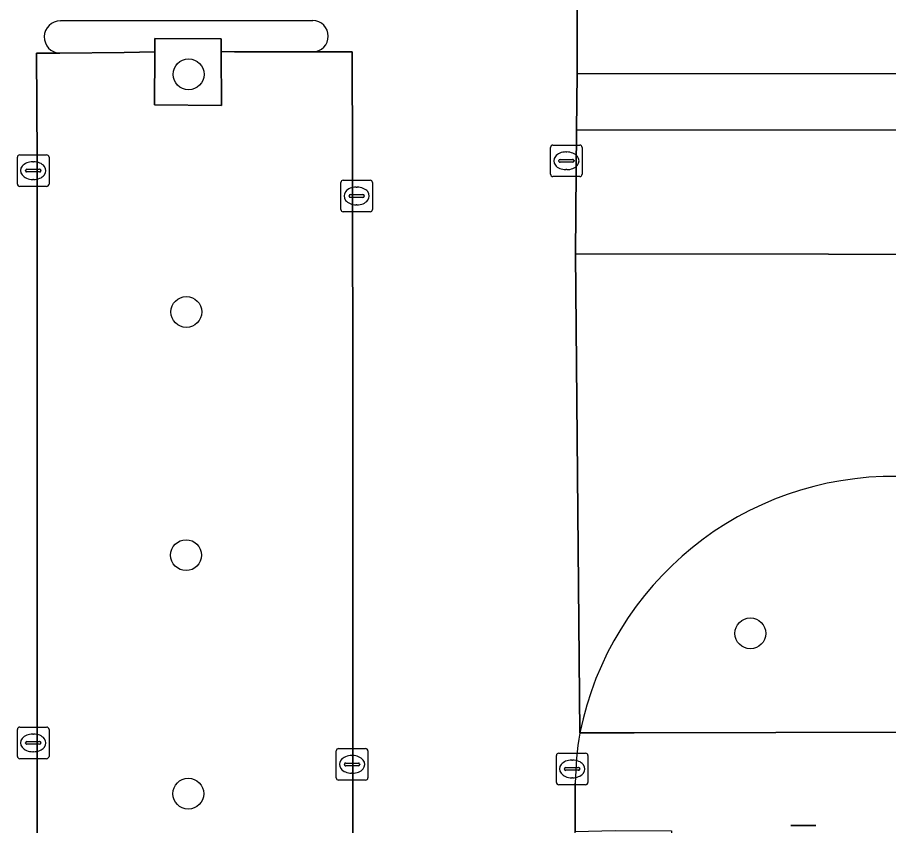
# Model space of a CAD drawing. Extents: x 161477 to 163040, y 383680 to 384871.
# Drawn here: x 161920.24 to 161947.84, y 384486.99 to 384512.6 of the extents above; entities that cross this region are included whole.
import ezdxf

# ---------------------------------------------------------------- set-up
doc = ezdxf.new("R2010")
doc.units = 0
for name, color, linetype in [('IMGEO_Berm_groen', 7, 'Continuous'), ('IMGEO_Boom', 7, 'Continuous'), ('IMGEO_Groenvoorziening', 7, 'Continuous'), ('IMGEO_Kolk', 7, 'Continuous'), ('IMGEO_Lichtmast', 7, 'Continuous'), ('IMGEO_Parkeervlak_open', 7, 'Continuous'), ('IMGEO_Rijbaan_lokaal_open', 7, 'Continuous'), ('IMGEO_Verkeerseiland_open', 7, 'Continuous'), ('IMGEO_Voetpad_open', 7, 'Continuous')]:
    doc.layers.add(name, color=color, linetype=linetype)

msp = doc.modelspace()

# ---------------------------------------------------------------- linework, layer by layer
at = {"layer": 'IMGEO_Berm_groen'}
msp.add_lwpolyline([(161961.96, 384509.039), (161937.954, 384509.03), (161937.923, 384505.111), (161961.983, 384505.077)], close=True, dxfattribs=at)
at = {"layer": 'IMGEO_Boom'}
for centre in [(161925.66, 384510.8), (161925.59, 384503.27), (161925.58, 384495.56), (161943.46, 384493.08), (161925.65, 384488)]:
    msp.add_circle(centre, 0.489, dxfattribs=at)
at = {"layer": 'IMGEO_Groenvoorziening'}
for points in [[(161937.961, 384518.361), (161937.968, 384510.812), (161961.966, 384510.838), (161961.955, 384518.601)], [(161938.058, 384489.924), (161939.779, 384489.928), (161957.717, 384489.973), (161957.717, 384490.392), (161957.723, 384494.232)]]:
    msp.add_lwpolyline(points, dxfattribs=at)
msp.add_lwpolyline([(161926.696, 384511.519), (161926.695, 384511.925), (161924.595, 384511.941), (161924.592, 384511.508), (161924.58, 384509.832), (161926.702, 384509.814)], close=True, dxfattribs=at)
msp.add_arc((161947.994, 384487.921), 10.136, 89.2776, 168.6008, dxfattribs=at)
at = {"layer": 'IMGEO_Kolk'}
for p, q in [((161937.13, 384507.633), (161937.13, 384508.485)), ((161937.205, 384508.559), (161938.057, 384508.559)), ((161938.131, 384508.485), (161938.131, 384507.633)), ((161920.237, 384507.322), (161920.237, 384508.174)), ((161920.312, 384508.248), (161921.164, 384508.248)), ((161921.238, 384508.174), (161921.238, 384507.322)), ((161937.432, 384508.102), (161937.83, 384508.102)), ((161937.618, 384508.339), (161937.643, 384508.339)), ((161920.725, 384508.028), (161920.75, 384508.028)), ((161937.389, 384508.053), (161937.389, 384508.065)), ((161937.827, 384508.016), (161937.429, 384508.016)), ((161937.873, 384508.065), (161937.873, 384508.053)), ((161920.496, 384507.742), (161920.496, 384507.754)), ((161920.934, 384507.705), (161920.536, 384507.705)), ((161920.539, 384507.791), (161920.937, 384507.791)), ((161920.98, 384507.754), (161920.98, 384507.742)), ((161938.057, 384507.559), (161937.205, 384507.559)), ((161937.641, 384507.779), (161937.616, 384507.779)), ((161920.748, 384507.468), (161920.723, 384507.468)), ((161930.485, 384506.518), (161930.485, 384507.37)), ((161930.56, 384507.444), (161931.412, 384507.444)), ((161931.486, 384507.37), (161931.486, 384506.518)), ((161921.164, 384507.248), (161920.312, 384507.248)), ((161930.787, 384506.987), (161931.185, 384506.987)), ((161930.973, 384507.224), (161930.998, 384507.224)), ((161930.744, 384506.938), (161930.744, 384506.95)), ((161931.182, 384506.901), (161930.784, 384506.901)), ((161931.228, 384506.95), (161931.228, 384506.938)), ((161931.412, 384506.444), (161930.56, 384506.444)), ((161930.996, 384506.664), (161930.971, 384506.664)), ((161920.237, 384489.184), (161920.237, 384490.036)), ((161920.312, 384490.11), (161921.164, 384490.11)), ((161920.725, 384489.89), (161920.75, 384489.89)), ((161921.238, 384490.036), (161921.238, 384489.184)), ((161920.496, 384489.604), (161920.496, 384489.616)), ((161920.539, 384489.653), (161920.937, 384489.653)), ((161920.98, 384489.616), (161920.98, 384489.604)), ((161920.934, 384489.567), (161920.536, 384489.567)), ((161920.748, 384489.33), (161920.723, 384489.33)), ((161930.34, 384488.503), (161930.34, 384489.355)), ((161930.415, 384489.429), (161931.267, 384489.429)), ((161931.341, 384489.355), (161931.341, 384488.503)), ((161921.164, 384489.11), (161920.312, 384489.11)), ((161930.828, 384489.209), (161930.853, 384489.209)), ((161937.313, 384488.358), (161937.313, 384489.21)), ((161937.388, 384489.284), (161938.24, 384489.284)), ((161937.801, 384489.064), (161937.826, 384489.064)), ((161938.314, 384489.21), (161938.314, 384488.358)), ((161930.599, 384488.923), (161930.599, 384488.935)), ((161931.037, 384488.886), (161930.639, 384488.886)), ((161930.642, 384488.972), (161931.04, 384488.972)), ((161931.083, 384488.935), (161931.083, 384488.923)), ((161937.572, 384488.778), (161937.572, 384488.79)), ((161937.615, 384488.827), (161938.013, 384488.827)), ((161938.056, 384488.79), (161938.056, 384488.778)), ((161930.851, 384488.649), (161930.826, 384488.649)), ((161938.01, 384488.741), (161937.612, 384488.741)), ((161937.824, 384488.504), (161937.799, 384488.504)), ((161931.267, 384488.429), (161930.415, 384488.429)), ((161938.24, 384488.284), (161937.388, 384488.284))]:
    msp.add_line(p, q, dxfattribs=at)
for points in [[(161937.13, 384507.633), (161937.13, 384508.485)], [(161937.205, 384508.559), (161938.057, 384508.559)], [(161938.131, 384508.485), (161938.131, 384507.633)], [(161920.237, 384507.322), (161920.237, 384508.174)], [(161920.312, 384508.248), (161921.164, 384508.248)], [(161921.238, 384508.174), (161921.238, 384507.322)], [(161938.057, 384507.559), (161937.205, 384507.559)], [(161930.485, 384506.518), (161930.485, 384507.37)], [(161930.56, 384507.444), (161931.412, 384507.444)], [(161931.486, 384507.37), (161931.486, 384506.518)], [(161921.164, 384507.248), (161920.312, 384507.248)], [(161931.412, 384506.444), (161930.56, 384506.444)], [(161920.237, 384489.184), (161920.237, 384490.036)], [(161920.312, 384490.11), (161921.164, 384490.11)], [(161921.238, 384490.036), (161921.238, 384489.184)], [(161930.34, 384488.503), (161930.34, 384489.355)], [(161930.415, 384489.429), (161931.267, 384489.429)], [(161931.341, 384489.355), (161931.341, 384488.503)], [(161921.164, 384489.11), (161920.312, 384489.11)], [(161937.313, 384488.358), (161937.313, 384489.21)], [(161937.388, 384489.284), (161938.24, 384489.284)], [(161938.314, 384489.21), (161938.314, 384488.358)], [(161931.267, 384488.429), (161930.415, 384488.429)], [(161938.24, 384488.284), (161937.388, 384488.284)]]:
    msp.add_lwpolyline(points, dxfattribs=at)
for centre, radius, start, end in [((161937.207, 384508.483), 0.0765, 91.552, 178.448), ((161937.207, 384508.483), 0.0765, 91.552, 178.448), ((161938.055, 384508.483), 0.0765, 1.552, 88.448), ((161938.055, 384508.483), 0.0765, 1.552, 88.448), ((161920.314, 384508.172), 0.0765, 91.552, 178.448), ((161920.314, 384508.172), 0.0765, 91.552, 178.448), ((161921.162, 384508.172), 0.0765, 1.552, 88.448), ((161921.162, 384508.172), 0.0765, 1.552, 88.448), ((161937.429, 384508.062), 0.0403, 85.8775, 175.7526), ((161937.834, 384508.064), 0.0386, 1.7309, 96.639), ((161937.426, 384508.052), 0.0366, 178.938, 274.7102), ((161937.83, 384508.059), 0.043, 264.8664, 352.4533), ((161920.536, 384507.751), 0.0403, 85.8775, 175.7526), ((161920.533, 384507.741), 0.0366, 178.938, 274.7102), ((161920.937, 384507.748), 0.043, 264.8664, 352.4533), ((161920.941, 384507.753), 0.0386, 1.7309, 96.639), ((161937.207, 384507.635), 0.0765, 181.552, 268.448), ((161937.207, 384507.635), 0.0765, 181.552, 268.448), ((161938.055, 384507.635), 0.0765, 271.552, 358.448), ((161938.055, 384507.635), 0.0765, 271.552, 358.448), ((161920.314, 384507.324), 0.0765, 181.552, 268.448), ((161920.314, 384507.324), 0.0765, 181.552, 268.448), ((161921.162, 384507.324), 0.0765, 271.552, 358.448), ((161921.162, 384507.324), 0.0765, 271.552, 358.448), ((161930.562, 384507.368), 0.0765, 91.552, 178.448), ((161930.562, 384507.368), 0.0765, 91.552, 178.448), ((161931.41, 384507.368), 0.0765, 1.552, 88.448), ((161931.41, 384507.368), 0.0765, 1.552, 88.448), ((161930.784, 384506.947), 0.0403, 85.8775, 175.7526), ((161931.189, 384506.949), 0.0386, 1.7309, 96.639), ((161930.781, 384506.937), 0.0366, 178.938, 274.7102), ((161931.185, 384506.944), 0.043, 264.8664, 352.4533), ((161930.562, 384506.52), 0.0765, 181.552, 268.448), ((161930.562, 384506.52), 0.0765, 181.552, 268.448), ((161931.41, 384506.52), 0.0765, 271.552, 358.448), ((161931.41, 384506.52), 0.0765, 271.552, 358.448), ((161920.314, 384490.034), 0.0765, 91.552, 178.448), ((161920.314, 384490.034), 0.0765, 91.552, 178.448), ((161921.162, 384490.034), 0.0765, 1.552, 88.448), ((161921.162, 384490.034), 0.0765, 1.552, 88.448), ((161920.536, 384489.613), 0.0403, 85.8775, 175.7526), ((161920.533, 384489.603), 0.0366, 178.938, 274.7102), ((161920.937, 384489.61), 0.043, 264.8664, 352.4533), ((161920.941, 384489.615), 0.0386, 1.7309, 96.639), ((161930.417, 384489.353), 0.0765, 91.552, 178.448), ((161930.417, 384489.353), 0.0765, 91.552, 178.448), ((161931.265, 384489.353), 0.0765, 1.552, 88.448), ((161931.265, 384489.353), 0.0765, 1.552, 88.448), ((161920.314, 384489.186), 0.0765, 181.552, 268.448), ((161920.314, 384489.186), 0.0765, 181.552, 268.448), ((161921.162, 384489.186), 0.0765, 271.552, 358.448), ((161921.162, 384489.186), 0.0765, 271.552, 358.448), ((161937.39, 384489.208), 0.0765, 91.552, 178.448), ((161937.39, 384489.208), 0.0765, 91.552, 178.448), ((161938.238, 384489.208), 0.0765, 1.552, 88.448), ((161938.238, 384489.208), 0.0765, 1.552, 88.448), ((161930.639, 384488.932), 0.0403, 85.8775, 175.7526), ((161930.636, 384488.922), 0.0366, 178.938, 274.7102), ((161931.04, 384488.929), 0.043, 264.8664, 352.4533), ((161931.044, 384488.934), 0.0386, 1.7309, 96.639), ((161937.612, 384488.787), 0.0403, 85.8775, 175.7526), ((161937.609, 384488.777), 0.0366, 178.938, 274.7102), ((161938.013, 384488.784), 0.043, 264.8664, 352.4533), ((161938.017, 384488.789), 0.0386, 1.7309, 96.639), ((161930.417, 384488.505), 0.0765, 181.552, 268.448), ((161930.417, 384488.505), 0.0765, 181.552, 268.448), ((161931.265, 384488.505), 0.0765, 271.552, 358.448), ((161931.265, 384488.505), 0.0765, 271.552, 358.448), ((161937.39, 384488.36), 0.0765, 181.552, 268.448), ((161937.39, 384488.36), 0.0765, 181.552, 268.448), ((161938.238, 384488.36), 0.0765, 271.552, 358.448), ((161938.238, 384488.36), 0.0765, 271.552, 358.448)]:
    msp.add_arc(centre, radius, start, end, dxfattribs=at)
for centre, major_axis, ratio, start_param, end_param in [((161937.617, 384508.059), (-0.387, 0.002), 0.722429, 4.712389, 7.853982), ((161937.642, 384508.059), (-0.39, 0.002), 0.717154, 1.570796, 4.712389), ((161920.724, 384507.748), (-0.387, 0.002), 0.722429, 4.712389, 7.853982), ((161920.749, 384507.748), (-0.39, 0.002), 0.717154, 1.570796, 4.712389), ((161930.972, 384506.944), (-0.387, 0.002), 0.722429, 4.712389, 7.853982), ((161930.997, 384506.944), (-0.39, 0.002), 0.717154, 1.570796, 4.712389), ((161920.724, 384489.61), (-0.387, 0.002), 0.722429, 4.712389, 7.853982), ((161920.749, 384489.61), (-0.39, 0.002), 0.717154, 1.570796, 4.712389), ((161930.827, 384488.929), (-0.387, 0.002), 0.722429, 4.712389, 7.853982), ((161930.852, 384488.929), (-0.39, 0.002), 0.717154, 1.570796, 4.712389), ((161937.8, 384488.784), (-0.387, 0.002), 0.722429, 4.712389, 7.853982), ((161937.825, 384488.784), (-0.39, 0.002), 0.717154, 1.570796, 4.712389)]:
    msp.add_ellipse(centre, major_axis=major_axis, ratio=ratio, start_param=start_param, end_param=end_param, dxfattribs=at)
at = {"layer": 'IMGEO_Lichtmast'}
for p, q in [((161944.745, 384486.99), (161945.535, 384486.99)), ((161945.535, 384486.99), (161944.745, 384486.99))]:
    msp.add_line(p, q, dxfattribs=at)
at = {"layer": 'IMGEO_Parkeervlak_open'}
for points in [[(161930.861, 384500), (161930.859, 384508.121), (161930.842, 384511.509), (161929.601, 384511.509), (161927.115, 384511.518), (161926.696, 384511.519), (161926.702, 384509.814), (161924.58, 384509.832), (161924.592, 384511.508), (161923.615, 384511.496), (161921.581, 384511.473), (161920.843, 384511.473), (161920.864, 384508.144), (161920.865, 384500), (161920.866, 384488.103), (161920.914, 384468.64)], [(161930.904, 384468.594), (161930.863, 384488.175), (161930.861, 384500)]]:
    msp.add_lwpolyline(points, dxfattribs=at)
at = {"layer": 'IMGEO_Rijbaan_lokaal_open'}
for points in [[(161938.058, 384489.924), (161937.923, 384505.111), (161937.954, 384509.03), (161937.968, 384510.812), (161937.961, 384518.361)], [(161921.601, 384512.496), (161929.597, 384512.509)], [(161920.917, 384463.509), (161920.921, 384468.148), (161920.914, 384468.64), (161920.866, 384488.103), (161920.865, 384500), (161920.864, 384508.144), (161920.843, 384511.473), (161921.581, 384511.473)], [(161929.601, 384511.509), (161930.842, 384511.509), (161930.859, 384508.121), (161930.861, 384500), (161930.863, 384488.175), (161930.904, 384468.594), (161930.791, 384464.804), (161930.724, 384462.946), (161937.779, 384462.885), (161937.772, 384464.792), (161937.795, 384468.086), (161937.809, 384470.509), (161937.905, 384486.797), (161937.914, 384488.332)], [(161984.616, 384505.056), (161964.194, 384505.054), (161961.983, 384505.077), (161937.923, 384505.111), (161938.058, 384489.924)]]:
    msp.add_lwpolyline(points, dxfattribs=at)
for centre, radius, start, end in [((161929.586, 384512.009), 0.5, 271.7384, 88.72), ((161921.599, 384511.984), 0.512, 89.7271, 268.0329), ((161947.994, 384487.921), 10.136, 89.2776, 168.6008), ((161947.867, 384488.234), 9.954, 170.226, 179.4371)]:
    msp.add_arc(centre, radius, start, end, dxfattribs=at)
at = {"layer": 'IMGEO_Verkeerseiland_open'}
for points in [[(161929.597, 384512.509), (161921.601, 384512.496)], [(161921.581, 384511.473), (161923.615, 384511.496), (161924.592, 384511.508), (161924.595, 384511.941), (161926.695, 384511.925), (161926.696, 384511.519), (161927.115, 384511.518), (161929.601, 384511.509)]]:
    msp.add_lwpolyline(points, dxfattribs=at)
for centre, radius, start, end in [((161929.586, 384512.009), 0.5, 271.7384, 88.72), ((161921.599, 384511.984), 0.512, 89.7271, 268.0329)]:
    msp.add_arc(centre, radius, start, end, dxfattribs=at)
at = {"layer": 'IMGEO_Voetpad_open'}
for points in [[(161961.955, 384518.601), (161961.966, 384510.838), (161937.968, 384510.812), (161937.954, 384509.03), (161961.96, 384509.039), (161961.983, 384505.077), (161964.194, 384505.054), (161964.211, 384509.028), (161986.883, 384509.022)], [(161953.189, 384480.342), (161953.187, 384481.438), (161953.231, 384486.729), (161953.828, 384486.731), (161959.426, 384486.747), (161959.428, 384489.977), (161957.717, 384489.973), (161939.779, 384489.928), (161938.058, 384489.924)], [(161937.914, 384488.332), (161937.905, 384486.797), (161939.173, 384486.834), (161940.96, 384486.827), (161940.899, 384471.1), (161940.884, 384460.734), (161937.782, 384460.765), (161937.786, 384459.814), (161937.797, 384457.548), (161945.796, 384457.541), (161945.757, 384449.661), (161947.822, 384449.647), (161947.999, 384449.647), (161948.003, 384450.502), (161953.06, 384450.49), (161953.189, 384480.342)]]:
    msp.add_lwpolyline(points, dxfattribs=at)
msp.add_arc((161947.867, 384488.234), 9.954, 170.226, 179.4371, dxfattribs=at)

doc.saveas('drawing.dxf')
